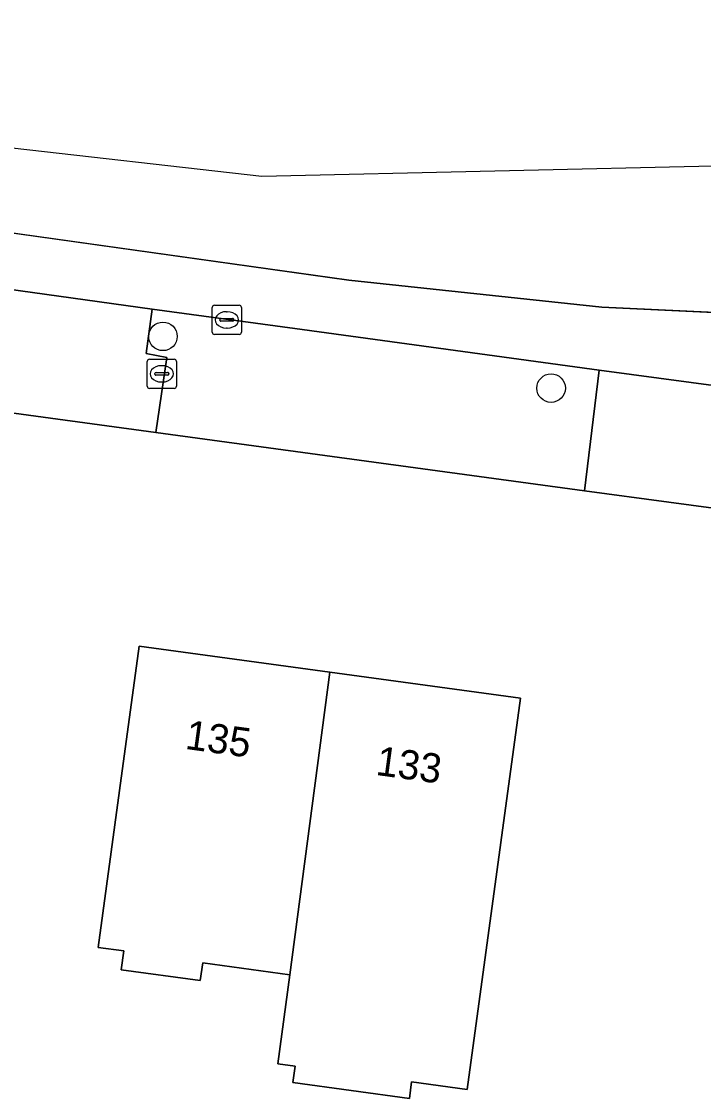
# Model space of a CAD drawing. Extents: x 161483 to 162250, y 379484 to 380833.
# Drawn here: x 162187.6 to 162210.99, y 380729.95 to 380766.86 of the extents above; entities that cross this region are included whole.
import ezdxf

# ---------------------------------------------------------------- set-up
doc = ezdxf.new("R2010")
doc.units = 0
for name, color, linetype in [('IMGEO_Boom', 7, 'Continuous'), ('IMGEO_Brandkraan', 7, 'Continuous'), ('IMGEO_Erf', 7, 'Continuous'), ('IMGEO_Fietspad_gesloten', 7, 'Continuous'), ('IMGEO_Kolk', 7, 'Continuous'), ('IMGEO_Pand', 7, 'Continuous'), ('IMGEO_Pand_nummerreeks', 7, 'Continuous'), ('IMGEO_Rijbaan_lokaal_gesloten', 7, 'Continuous'), ('IMGEO_Voetpad_open', 7, 'Continuous')]:
    doc.layers.add(name, color=color, linetype=linetype)

msp = doc.modelspace()

# ---------------------------------------------------------------- linework, layer by layer
at = {"layer": 'IMGEO_Boom'}
for centre in [(162192.453, 380756.072), (162205.763, 380754.299)]:
    msp.add_circle(centre, 0.489, dxfattribs=at)
at = {"layer": 'IMGEO_Brandkraan'}
for p, q in [((162191.914, 380754.363), (162191.914, 380755.215)), ((162191.989, 380755.289), (162192.841, 380755.289)), ((162192.915, 380755.215), (162192.915, 380754.363)), ((162192.173, 380754.783), (162192.173, 380754.795)), ((162192.611, 380754.746), (162192.213, 380754.746)), ((162192.216, 380754.832), (162192.614, 380754.832)), ((162192.402, 380755.069), (162192.427, 380755.069)), ((162192.657, 380754.795), (162192.657, 380754.783)), ((162192.425, 380754.509), (162192.4, 380754.509)), ((162192.841, 380754.289), (162191.989, 380754.289))]:
    msp.add_line(p, q, dxfattribs=at)
for points in [[(162191.914, 380754.363), (162191.914, 380755.215)], [(162191.989, 380755.289), (162192.841, 380755.289)], [(162192.915, 380755.215), (162192.915, 380754.363)], [(162192.841, 380754.289), (162191.989, 380754.289)]]:
    msp.add_lwpolyline(points, dxfattribs=at)
for centre, radius, start, end in [((162191.991, 380755.213), 0.0765, 91.552, 178.448), ((162191.991, 380755.213), 0.0765, 91.552, 178.448), ((162192.839, 380755.213), 0.0765, 1.552, 88.448), ((162192.839, 380755.213), 0.0765, 1.552, 88.448), ((162192.213, 380754.792), 0.0403, 85.8775, 175.7526), ((162192.21, 380754.782), 0.0366, 178.938, 274.7102), ((162192.614, 380754.789), 0.043, 264.8664, 352.4533), ((162192.618, 380754.794), 0.0386, 1.7309, 96.639), ((162191.991, 380754.365), 0.0765, 181.552, 268.448), ((162191.991, 380754.365), 0.0765, 181.552, 268.448), ((162192.839, 380754.365), 0.0765, 271.552, 358.448), ((162192.839, 380754.365), 0.0765, 271.552, 358.448)]:
    msp.add_arc(centre, radius, start, end, dxfattribs=at)
for centre, major_axis, ratio, start_param, end_param in [((162192.401, 380754.789), (-0.387, 0.002), 0.722429, 4.712389, 7.853982), ((162192.426, 380754.789), (-0.39, 0.002), 0.717154, 1.570796, 4.712389)]:
    msp.add_ellipse(centre, major_axis=major_axis, ratio=ratio, start_param=start_param, end_param=end_param, dxfattribs=at)
at = {"layer": 'IMGEO_Erf'}
msp.add_lwpolyline([(162221.13, 380748.856), (162214.251, 380749.789), (162212.693, 380750), (162206.909, 380750.784), (162192.213, 380752.777), (162184.217, 380753.861)], dxfattribs=at)
msp.add_lwpolyline([(162191.021, 380734.365), (162191.109, 380735.012), (162190.228, 380735.133), (162190.961, 380740.505), (162191.637, 380745.459), (162198.172, 380744.567), (162204.712, 380743.675), (162204.036, 380738.721), (162202.882, 380730.259), (162200.979, 380730.519), (162200.902, 380729.954), (162196.909, 380730.499), (162196.986, 380731.064), (162196.392, 380731.145), (162196.807, 380734.189), (162193.816, 380734.597), (162193.734, 380733.995)], close=True, dxfattribs=at)
at = {"layer": 'IMGEO_Fietspad_gesloten'}
for points in [[(162157.657, 380763.785), (162155.313, 380764.1), (162155.035, 380762.03), (162159.244, 380761.443), (162166.661, 380760.453), (162170.429, 380759.935), (162175.636, 380759.235), (162184.774, 380758.023), (162192.08, 380757.004), (162196.98, 380756.34), (162207.406, 380754.917), (162214.832, 380753.916), (162216.594, 380753.666), (162220.723, 380753.037), (162221.736, 380752.9), (162222.083, 380755.44), (162217.167, 380756.124)], [(162216.737, 380756.638), (162207.5, 380757.078), (162198.829, 380757.994), (162175.214, 380761.306), (162157.657, 380763.785)]]:
    msp.add_lwpolyline(points, dxfattribs=at)
at = {"layer": 'IMGEO_Kolk'}
for p, q in [((162194.144, 380756.212), (162194.144, 380757.064)), ((162194.219, 380757.138), (162195.071, 380757.138)), ((162195.145, 380757.064), (162195.145, 380756.212)), ((162194.403, 380756.632), (162194.403, 380756.644)), ((162194.841, 380756.595), (162194.443, 380756.595)), ((162194.446, 380756.681), (162194.844, 380756.681)), ((162194.632, 380756.918), (162194.657, 380756.918)), ((162194.887, 380756.644), (162194.887, 380756.632)), ((162194.655, 380756.358), (162194.63, 380756.358)), ((162195.071, 380756.138), (162194.219, 380756.138))]:
    msp.add_line(p, q, dxfattribs=at)
for points in [[(162194.144, 380756.212), (162194.144, 380757.064)], [(162194.219, 380757.138), (162195.071, 380757.138)], [(162195.145, 380757.064), (162195.145, 380756.212)], [(162195.071, 380756.138), (162194.219, 380756.138)]]:
    msp.add_lwpolyline(points, dxfattribs=at)
for centre, radius, start, end in [((162194.221, 380757.062), 0.0765, 91.552, 178.448), ((162194.221, 380757.062), 0.0765, 91.552, 178.448), ((162195.069, 380757.062), 0.0765, 1.552, 88.448), ((162195.069, 380757.062), 0.0765, 1.552, 88.448), ((162194.443, 380756.641), 0.0403, 85.8775, 175.7526), ((162194.44, 380756.631), 0.0366, 178.938, 274.7102), ((162194.844, 380756.638), 0.043, 264.8664, 352.4533), ((162194.848, 380756.643), 0.0386, 1.7309, 96.639), ((162194.221, 380756.214), 0.0765, 181.552, 268.448), ((162194.221, 380756.214), 0.0765, 181.552, 268.448), ((162195.069, 380756.214), 0.0765, 271.552, 358.448), ((162195.069, 380756.214), 0.0765, 271.552, 358.448)]:
    msp.add_arc(centre, radius, start, end, dxfattribs=at)
for centre, major_axis, ratio, start_param, end_param in [((162194.631, 380756.638), (-0.387, 0.002), 0.722429, 4.712389, 7.853982), ((162194.656, 380756.638), (-0.39, 0.002), 0.717154, 1.570796, 4.712389)]:
    msp.add_ellipse(centre, major_axis=major_axis, ratio=ratio, start_param=start_param, end_param=end_param, dxfattribs=at)
at = {"layer": 'IMGEO_Pand'}
for points in [[(162198.172, 380744.567), (162191.637, 380745.459), (162190.961, 380740.505), (162190.228, 380735.133), (162191.109, 380735.012), (162191.021, 380734.365), (162193.734, 380733.995), (162193.816, 380734.597), (162196.807, 380734.189)], [(162198.172, 380744.567), (162196.807, 380734.189), (162196.392, 380731.145), (162196.986, 380731.064), (162196.909, 380730.499), (162200.902, 380729.954), (162200.979, 380730.519), (162202.882, 380730.259), (162204.036, 380738.721), (162204.712, 380743.675)]]:
    msp.add_lwpolyline(points, close=True, dxfattribs=at)
at = {"layer": 'IMGEO_Rijbaan_lokaal_gesloten'}
for points in [[(162235.883, 380761.117), (162225.793, 380762.232), (162195.841, 380761.556), (162155.522, 380766.113), (162152.312, 380766.476), (162100.246, 380775.712), (162094.38, 380775.785), (162063.3, 380779.137), (162022.247, 380782.773), (161914.65, 380797.204), (161859.959, 380804.218), (161826.791, 380811.355), (161807.579, 380816.265), (161765.369, 380823.138), (161719.379, 380829.094), (161719.203, 380827.684), (161722.585, 380827.174), (161725.837, 380826.617)], [(161833.402, 380807.634), (161845.075, 380805.921), (161887.22, 380800.191), (161944.816, 380792.342), (162034.971, 380780.165), (162056.354, 380777.224), (162056.903, 380777.191), (162081.643, 380775.785), (162086.162, 380775.288), (162093.056, 380774.264), (162108.19, 380772.217), (162118.907, 380770.062), (162138.618, 380766.344), (162139.976, 380766.161), (162155.313, 380764.1), (162157.657, 380763.785), (162175.214, 380761.306), (162198.829, 380757.994), (162207.5, 380757.078), (162216.737, 380756.638)]]:
    msp.add_lwpolyline(points, dxfattribs=at)
at = {"layer": 'IMGEO_Voetpad_open'}
for points in [[(162192.213, 380752.777), (162192.588, 380755.346), (162191.883, 380755.484), (162192.08, 380757.004), (162184.774, 380758.023), (162184.217, 380753.861)], [(162206.909, 380750.784), (162207.406, 380754.917), (162196.98, 380756.34), (162192.08, 380757.004), (162191.883, 380755.484), (162192.588, 380755.346), (162192.213, 380752.777)], [(162212.693, 380750), (162214.251, 380749.789), (162214.281, 380750), (162214.832, 380753.916), (162207.406, 380754.917), (162206.909, 380750.784)]]:
    msp.add_lwpolyline(points, close=True, dxfattribs=at)

# ---------------------------------------------------------------- texts
at = {"layer": 'IMGEO_Pand_nummerreeks'}
for s, p in [('135', (162193.187, 380741.938)), ('133', (162199.724, 380741.046))]:
    msp.add_text(s, height=1, rotation=352.2303, dxfattribs=at).set_placement(p)

doc.saveas('drawing.dxf')
